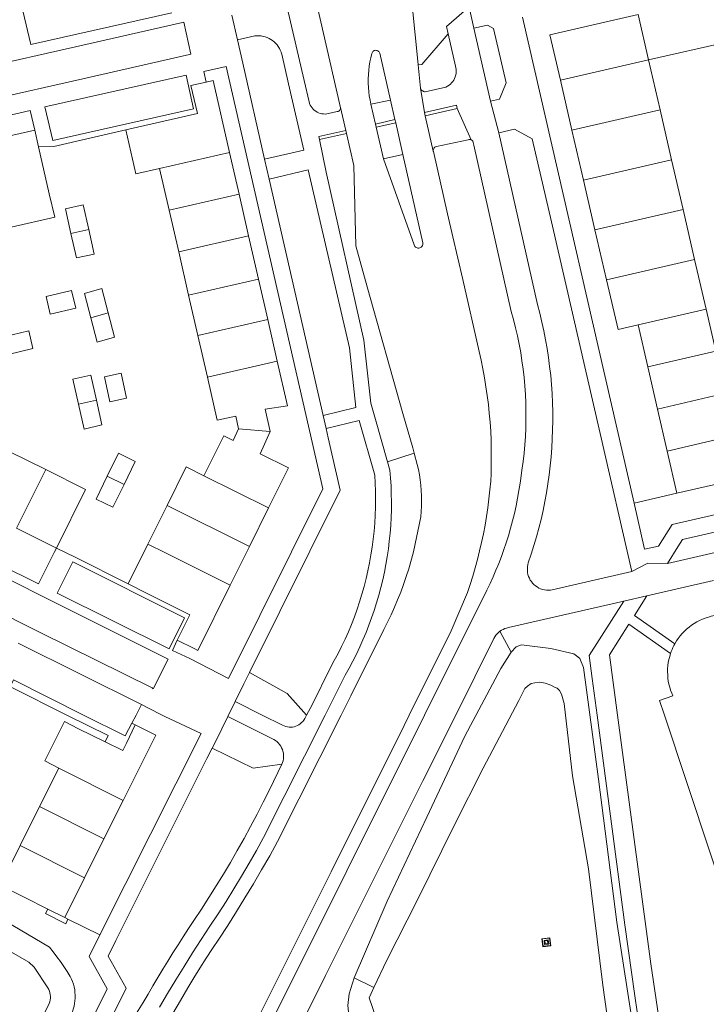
# Model space of a CAD drawing. Header units: metres. Extents: x 89888 to 94270, y 464165 to 468904.
# Tile 281 of 369: x 92715 to 92801, y 467714 to 467837. Entities that reach past the tile are written whole.
import ezdxf

# ---------------------------------------------------------------- set-up
doc = ezdxf.new("R2010")
doc.units = ezdxf.units.M
doc.layers.get('0').update_dxf_attribs({"linetype": 'CONTINUOUS'})
for name, color, linetype, lineweight in [('B_BEBOUWINGSGRENS_0', 251, 'CONTINUOUS', 13), ('B_TUSSENMUUR_0', 251, 'CONTINUOUS', 13), ('G_GRENS_ALGEMEEN_0', 251, 'CONTINUOUS', 13), ('Q_KUNSTOBJECT_0', 251, 'CONTINUOUS', 13), ('T_CULTUURGRENS_0', 251, 'CONTINUOUS', 13), ('T_HEK_LIJN_0', 251, 'CONTINUOUS', 13), ('V_WEGGRENS_0', 251, 'CONTINUOUS', 13), ('W_WATERGRENS_0', 251, 'CONTINUOUS', 13)]:
    doc.layers.add(name, color=color, linetype=linetype, lineweight=lineweight)

# ---------------------------------------------------------------- blocks, each defined once
blk = doc.blocks.new('Q_KUNSTOBJECT')
for points in [[(-0.5, 0.5), (0.5, 0.5), (0.5, -0.5), (-0.5, -0.5)], [(-0.18, 0.18), (0.18, 0.18), (0.18, -0.18), (-0.18, -0.18)]]:
    blk.add_lwpolyline(points, close=True)
for points in [[(-0.44, 0.46), (0.44, 0.46, -0.414214), (0.46, 0.44), (0.46, -0.44, -0.414214), (0.44, -0.46), (-0.44, -0.46, -0.414214), (-0.46, -0.44), (-0.46, 0.44), (-0.46, 0.44), (-0.46, 0.45), (-0.46, 0.45), (-0.46, 0.45), (-0.46, 0.45), (-0.46, 0.45), (-0.46, 0.45), (-0.46, 0.46), (-0.46, 0.46), (-0.46, 0.46), (-0.45, 0.46), (-0.45, 0.46), (-0.45, 0.46), (-0.45, 0.46), (-0.45, 0.46), (-0.45, 0.46), (-0.44, 0.46), (-0.44, 0.46)], [(-0.24, 0.27), (0.24, 0.27, -0.414214), (0.26, 0.25), (0.26, -0.24, -0.414214), (0.24, -0.26), (-0.24, -0.26, -0.414214), (-0.27, -0.24), (-0.27, 0.25, -0.414214), (-0.24, 0.27)]]:
    blk.add_lwpolyline(points, format="xyb")

msp = doc.modelspace()

# ---------------------------------------------------------------- linework, layer by layer
at = {"layer": 'B_BEBOUWINGSGRENS_0'}
for p, q in [((92803.92, 467834.26), (92793.49, 467831.86)), ((92793.49, 467831.86), (92794.93, 467825.63)), ((92783.9, 467823.09), (92782.46, 467829.32)), ((92794.93, 467825.63), (92796.36, 467819.4)), ((92711.32, 467821.86), (92716.77, 467823.11)), ((92716.77, 467823.11), (92717.25, 467821)), ((92785.34, 467816.86), (92783.9, 467823.09)), ((92741.11, 467820.31), (92742.3, 467815.09)), ((92796.36, 467819.4), (92797.8, 467813.17)), ((92733.58, 467813.1), (92732.38, 467818.31)), ((92786.78, 467810.64), (92785.34, 467816.86)), ((92742.3, 467815.09), (92743.49, 467809.87)), ((92720.61, 467813.26), (92721.29, 467810.19)), ((92734.77, 467807.88), (92733.58, 467813.1)), ((92797.8, 467813.17), (92799.23, 467806.95)), ((92788.22, 467804.41), (92786.78, 467810.64)), ((92743.49, 467809.87), (92744.73, 467804.48)), ((92736, 467802.48), (92734.77, 467807.88)), ((92799.23, 467806.95), (92800.66, 467800.74)), ((92744.73, 467804.48), (92745.88, 467799.43)), ((92737.16, 467797.44), (92736, 467802.48)), ((92745.88, 467799.43), (92747.07, 467794.21)), ((92793.38, 467793.5), (92792.17, 467798.76)), ((92738.35, 467792.22), (92737.16, 467797.44)), ((92794.6, 467788.24), (92793.38, 467793.5)), ((92726.16, 467789.15), (92728.25, 467789.61)), ((92795.81, 467782.99), (92794.6, 467788.24)), ((92713.56, 467782.95), (92718.14, 467780.67)), ((92797.02, 467777.73), (92795.81, 467782.99)), ((92727.93, 467778.82), (92729.33, 467781.67)), ((92805.51, 467779.69), (92797.02, 467777.73)), ((92730.9, 467771.37), (92733.3, 467776.19)), ((92746, 467775.89), (92743.59, 467771.06)), ((92719.47, 467770.86), (92714.49, 467773.34)), ((92728.43, 467766.4), (92730.9, 467771.37)), ((92743.59, 467771.06), (92741.2, 467766.25)), ((92717.37, 467738.56), (92719.79, 467743.38)), ((92727.83, 467739.34), (92725.42, 467734.52)), ((92714.95, 467733.7), (92717.37, 467738.56)), ((92725.42, 467734.52), (92722.99, 467729.66)), ((92712.47, 467728.74), (92714.95, 467733.7)), ((92722.99, 467729.66), (92720.51, 467724.7)), ((92718.41, 467725.76), (92712.47, 467728.74)), ((92720.51, 467724.7), (92718.41, 467725.76))]:
    msp.add_line(p, q, dxfattribs=at)
for points in [[(92782.46, 467829.32), (92781.15, 467835.01), (92792.18, 467837.54)], [(92728.15, 467823.13), (92737.09, 467825.18), (92736.28, 467828.66), (92738.21, 467829.1)], [(92738.21, 467829.1), (92739.06, 467829.29), (92741.11, 467820.31)], [(92732.38, 467818.31), (92729.4, 467817.63), (92728.15, 467823.13)], [(92717.25, 467821), (92718.59, 467815.12), (92719.26, 467812.2), (92713.82, 467810.96)], [(92723.52, 467810.68), (92722.84, 467813.75), (92720.61, 467813.26)], [(92721.29, 467810.19), (92721.98, 467807.12), (92724.2, 467807.61), (92723.52, 467810.68)], [(92792.17, 467798.76), (92789.66, 467798.18), (92788.22, 467804.41)], [(92725.94, 467800.28), (92725.15, 467803.31), (92722.97, 467802.68), (92723.76, 467799.65)], [(92721.89, 467800.86), (92721.38, 467803.04), (92718.2, 467802.3)], [(92718.2, 467802.3), (92718.7, 467800.12), (92721.89, 467800.86)], [(92800.66, 467800.74), (92801.83, 467795.65), (92801.87, 467795.49)], [(92723.76, 467799.65), (92724.55, 467796.62), (92726.73, 467797.24), (92725.94, 467800.28)], [(92713.44, 467795.08), (92716.53, 467795.81), (92716.01, 467798.01), (92712.92, 467797.28)], [(92747.07, 467794.21), (92748.34, 467788.66), (92745.55, 467788.21), (92746.19, 467785.42)], [(92724.47, 467789.36), (92723.77, 467792.46), (92721.55, 467791.96), (92722.25, 467788.86)], [(92728.25, 467789.61), (92727.58, 467792.72), (92725.48, 467792.27), (92726.16, 467789.15)], [(92742.24, 467785.78), (92741.88, 467787.37), (92739.58, 467786.84), (92738.35, 467792.22)], [(92722.25, 467788.86), (92722.95, 467785.75), (92725.17, 467786.26), (92724.47, 467789.36)], [(92737.91, 467779.91), (92740.4, 467784.9), (92741.58, 467784.31), (92742.24, 467785.78)], [(92746.19, 467785.42), (92744.93, 467782.65), (92748.48, 467780.89), (92746, 467775.89)], [(92729.33, 467781.67), (92727.23, 467782.71), (92725.82, 467779.86)], [(92733.3, 467776.19), (92735.69, 467781.02), (92737.91, 467779.91)], [(92718.14, 467780.67), (92723.11, 467778.2), (92719.47, 467770.86)], [(92725.82, 467779.86), (92724.43, 467777), (92726.53, 467775.97), (92727.93, 467778.82)], [(92734.58, 467759.35), (92736.16, 467762.54), (92730.64, 467765.29), (92728.43, 467766.4)], [(92741.2, 467766.25), (92737.14, 467758.08), (92736.77, 467758.26), (92734.58, 467759.35)], [(92796.77, 467758.92), (92796.97, 467759.26), (92797.19, 467759.58), (92797.43, 467759.89), (92797.68, 467760.19), (92797.95, 467760.47), (92798.24, 467760.74), (92798.54, 467760.99), (92798.85, 467761.23), (92799.17, 467761.44), (92799.51, 467761.64), (92799.85, 467761.83), (92800.21, 467761.99), (92800.57, 467762.13), (92800.95, 467762.25), (92801.32, 467762.35), (92801.71, 467762.43), (92802.09, 467762.49), (92802.48, 467762.53), (92802.3, 467763.84)], [(92796.23, 467757.71), (92796.32, 467757.96), (92796.42, 467758.21), (92796.53, 467758.45), (92796.65, 467758.69), (92796.77, 467758.92)], [(92804.62, 467724.36), (92804.06, 467724.12), (92795.47, 467750), (92794.86, 467751.84), (92796.53, 467752.39), (92796.37, 467752.75), (92796.24, 467753.11), (92796.12, 467753.48), (92796.03, 467753.86), (92795.95, 467754.24), (92795.9, 467754.63), (92795.87, 467755.02), (92795.85, 467755.41), (92795.86, 467755.8), (92795.9, 467756.19), (92795.95, 467756.57), (92796.02, 467756.96), (92796.12, 467757.34), (92796.23, 467757.71)], [(92719.79, 467743.38), (92718.03, 467744.27), (92720.47, 467749.2), (92722.24, 467748.3), (92725.57, 467746.67)], [(92725.57, 467746.67), (92727.78, 467745.59), (92728.22, 467746.49), (92729.33, 467748.77)], [(92729.33, 467748.77), (92729.81, 467748.54), (92731.91, 467747.51), (92727.83, 467739.34)]]:
    msp.add_lwpolyline(points, dxfattribs=at)
at = {"layer": 'B_TUSSENMUUR_0'}
for p, q in [((92792.18, 467837.54), (92793.49, 467831.86)), ((92793.49, 467831.86), (92782.46, 467829.32)), ((92794.93, 467825.63), (92783.9, 467823.09)), ((92741.11, 467820.31), (92732.38, 467818.31)), ((92796.36, 467819.4), (92785.34, 467816.86)), ((92742.3, 467815.09), (92733.58, 467813.1)), ((92797.8, 467813.17), (92786.78, 467810.64)), ((92723.52, 467810.68), (92721.29, 467810.19)), ((92743.49, 467809.87), (92734.77, 467807.88)), ((92799.23, 467806.95), (92788.22, 467804.41)), ((92744.73, 467804.48), (92736, 467802.48)), ((92792.17, 467798.76), (92800.66, 467800.74)), ((92725.94, 467800.28), (92723.76, 467799.65)), ((92745.88, 467799.43), (92737.16, 467797.44)), ((92801.87, 467795.49), (92793.38, 467793.5)), ((92747.07, 467794.21), (92738.35, 467792.22)), ((92803.08, 467790.23), (92794.6, 467788.24)), ((92724.47, 467789.36), (92722.25, 467788.86)), ((92742.24, 467785.78), (92746.19, 467785.42)), ((92804.29, 467784.97), (92795.81, 467782.99)), ((92718.14, 467780.67), (92714.49, 467773.34)), ((92725.82, 467779.86), (92727.93, 467778.82)), ((92737.91, 467779.91), (92746, 467775.89)), ((92743.59, 467771.06), (92733.3, 467776.19)), ((92719.79, 467743.38), (92727.83, 467739.34)), ((92717.37, 467738.56), (92725.42, 467734.52)), ((92722.99, 467729.66), (92714.95, 467733.7))]:
    msp.add_line(p, q, dxfattribs=at)
msp.add_lwpolyline([(92741.2, 467766.25), (92733.12, 467770.27), (92730.9, 467771.37)], dxfattribs=at)
at = {"layer": 'G_GRENS_ALGEMEEN_0'}
msp.add_line((92720.92, 467724.5), (92720.51, 467724.7), dxfattribs=at)
at = {"layer": 'T_CULTUURGRENS_0'}
for p, q in [((92776.32, 467757.86), (92774.9, 467760.47)), ((92756.68, 467717.17), (92759.15, 467715.95))]:
    msp.add_line(p, q, dxfattribs=at)
for points in [[(92756.68, 467717.17), (92760.8, 467726.75), (92765.77, 467737.26), (92770.53, 467747.37), (92775.02, 467755.81), (92776.32, 467757.86)], [(92776.32, 467757.86), (92776.92, 467758.52), (92777.58, 467758.77), (92781.26, 467758.34), (92784.15, 467757.66), (92784.65, 467757.3), (92784.88, 467757.06), (92785.36, 467755.95)], [(92750.74, 467750), (92748.32, 467752.71), (92743.62, 467755.32)], [(92785.36, 467755.95), (92787.22, 467741.99), (92789.53, 467724.11), (92793.48, 467698.58)], [(92738.93, 467745.85), (92744.07, 467743.36), (92747.66, 467743.86)], [(92763.26, 467702.92), (92762.09, 467703.49), (92761.84, 467703.61), (92760.32, 467704.31), (92759.75, 467704.71), (92759.22, 467705.24), (92758.7, 467706.04), (92757.49, 467708.77), (92756.35, 467711.36), (92756.1, 467712.29), (92756.04, 467712.5), (92755.91, 467713.73), (92756.06, 467715.17), (92756.68, 467717.17)]]:
    msp.add_lwpolyline(points, dxfattribs=at)
at = {"layer": 'T_HEK_LIJN_0'}
msp.add_lwpolyline([(92725.57, 467746.67), (92725.95, 467747.43), (92720.8, 467750)], dxfattribs=at)
at = {"layer": 'V_WEGGRENS_0'}
for p, q in [((92742.1, 467834.38), (92741.41, 467837.46)), ((92791.67, 467776.49), (92777.71, 467837.23)), ((92773.71, 467826.72), (92771.66, 467835.83)), ((92742.76, 467831.45), (92742.1, 467834.38)), ((92745.48, 467819.48), (92742.76, 467831.45)), ((92737.9, 467830.41), (92740.7, 467831.04)), ((92738.21, 467829.1), (92737.9, 467830.41)), ((92740.7, 467831.04), (92751.43, 467784.09)), ((92764.69, 467831.24), (92764.98, 467828.34)), ((92718.05, 467825.99), (92735.7, 467829.98)), ((92764.98, 467828.34), (92765.48, 467825.28)), ((92758.78, 467826.33), (92761.23, 467826.86)), ((92761.79, 467824.41), (92761.23, 467826.86)), ((92773.71, 467826.72), (92774.76, 467822.77)), ((92716.21, 467825.54), (92716.77, 467823.11)), ((92719.01, 467821.78), (92718.05, 467825.99)), ((92755.64, 467823.05), (92754.98, 467825.91)), ((92758.78, 467826.33), (92759.34, 467823.85)), ((92765.48, 467825.28), (92765.57, 467824.9)), ((92765.57, 467824.9), (92769.57, 467825.81)), ((92769.57, 467825.81), (92771.33, 467821.87)), ((92761.79, 467824.41), (92759.34, 467823.85)), ((92761.88, 467824.02), (92761.79, 467824.41)), ((92765.57, 467824.9), (92766.58, 467820.48)), ((92719.17, 467821.05), (92728.15, 467823.13)), ((92755.73, 467822.66), (92755.64, 467823.05)), ((92759.34, 467823.85), (92759.43, 467823.46)), ((92759.43, 467823.46), (92761.88, 467824.02)), ((92759.43, 467823.46), (92760.35, 467819.49)), ((92762.75, 467820.04), (92761.88, 467824.02)), ((92752.37, 467821.91), (92755.73, 467822.66)), ((92752.37, 467821.91), (92753.19, 467817.85)), ((92756.63, 467818.69), (92755.73, 467822.66)), ((92717.25, 467821), (92719.17, 467821.05)), ((92746.05, 467816.98), (92745.48, 467819.48)), ((92762.75, 467820.04), (92760.35, 467819.49)), ((92765.26, 467809), (92762.75, 467820.04)), ((92752.82, 467787.42), (92746.05, 467816.98)), ((92753.19, 467785.81), (92752.82, 467787.42)), ((92753.45, 467784.65), (92753.19, 467785.81)), ((92751.43, 467784.09), (92752.76, 467778.27)), ((92760.85, 467781.65), (92764.19, 467782.72)), ((92839.47, 467778.99), (92795.84, 467768.96)), ((92752.76, 467778.27), (92740.99, 467754.59)), ((92791.67, 467776.49), (92797.02, 467777.73)), ((92792.99, 467770.75), (92791.67, 467776.49)), ((92721.81, 467769.73), (92719.47, 467770.86)), ((92795.84, 467768.96), (92797.15, 467771.02)), ((92719.57, 467765.22), (92721.52, 467769.15)), ((92728.43, 467766.4), (92721.81, 467769.73)), ((92791.4, 467767.94), (92793.4, 467768.99)), ((92793.4, 467768.99), (92795.84, 467768.96)), ((92793.27, 467764.91), (92801.58, 467766.83)), ((92719.57, 467765.22), (92733.56, 467758.29)), ((92790.38, 467764.25), (92793.27, 467764.91)), ((92791.71, 467762.45), (92793.27, 467764.91)), ((92791.01, 467761.35), (92796.23, 467757.71)), ((92796.77, 467758.92), (92791.71, 467762.45)), ((92730.13, 467751.33), (92714.69, 467758.99)), ((92733.99, 467758.09), (92734.58, 467759.35)), ((92742.92, 467753.9), (92743.62, 467755.32)), ((92741.83, 467751.68), (92742.92, 467753.9)), ((92740.89, 467749.82), (92741.83, 467751.68)), ((92729.33, 467748.77), (92728.91, 467749)), ((92739.38, 467746.76), (92740.89, 467749.82)), ((92737.58, 467747.68), (92724.92, 467722.53)), ((92738.93, 467745.85), (92739.38, 467746.76)), ((92720.92, 467724.5), (92724.92, 467722.53))]:
    msp.add_line(p, q, dxfattribs=at)
for points in [[(92749.18, 467851.3), (92750.82, 467844.14), (92754.91, 467826.26), (92754.95, 467826.05), (92754.98, 467825.91)], [(92750.44, 467829.3), (92746.03, 467848.28)], [(92762.94, 467848.64), (92764.64, 467831.72), (92764.69, 467831.24)], [(92715.3, 467838.01), (92716.26, 467833.79), (92733.89, 467837.77)], [(92771.05, 467838.49), (92768.23, 467836.04), (92768.43, 467835.14)], [(92771.05, 467838.49), (92771.23, 467837.7), (92771.66, 467835.83)], [(92691.16, 467822.32), (92694.4, 467823.08), (92710.95, 467826.83), (92722.76, 467829.52), (92736.12, 467832.56), (92736.29, 467832.59), (92735.4, 467836.57), (92735.24, 467836.53), (92721.86, 467833.51), (92710.03, 467830.82), (92693.58, 467827.08), (92690.24, 467826.3)], [(92768.43, 467835.14), (92765.16, 467831.29), (92764.69, 467831.24)], [(92764.98, 467828.34), (92765.02, 467828.24), (92765.08, 467828.14), (92765.16, 467828.06), (92765.25, 467827.99), (92765.35, 467827.94), (92765.46, 467827.9), (92765.57, 467827.89), (92768.15, 467828.47), (92768.35, 467828.57), (92768.54, 467828.7), (92768.71, 467828.84), (92768.87, 467829), (92769.02, 467829.17), (92769.14, 467829.36), (92769.24, 467829.56), (92769.33, 467829.77), (92769.39, 467829.99), (92769.43, 467830.21), (92769.45, 467830.44), (92769.44, 467830.66), (92769.41, 467830.89), (92769.36, 467831.1), (92768.43, 467835.14)], [(92771.66, 467835.83), (92773.37, 467836.22), (92774.09, 467835.78)], [(92774.09, 467835.78), (92775.67, 467829.01), (92774.84, 467826.97), (92773.71, 467826.72)], [(92742.1, 467834.38), (92744.29, 467834.86), (92744.55, 467834.88), (92744.81, 467834.88), (92745.07, 467834.86), (92745.33, 467834.81), (92745.58, 467834.75), (92745.82, 467834.66), (92746.06, 467834.55), (92746.29, 467834.42), (92746.5, 467834.28), (92746.7, 467834.11), (92746.89, 467833.93), (92747.06, 467833.74), (92747.21, 467833.53), (92747.35, 467833.31), (92747.46, 467833.08), (92747.56, 467832.84), (92747.64, 467832.59), (92748.49, 467828.88)], [(92759.39, 467833.07), (92759.29, 467833.06), (92759.2, 467833.03), (92759.11, 467832.98), (92759.04, 467832.92), (92758.98, 467832.84), (92758.93, 467832.76), (92758.91, 467832.66), (92758.77, 467832.15), (92758.66, 467831.63), (92758.57, 467831.1), (92758.51, 467830.57), (92758.46, 467830.04), (92758.44, 467829.5), (92758.44, 467828.97), (92758.46, 467828.44), (92758.51, 467827.9), (92758.58, 467827.37), (92758.67, 467826.85), (92758.78, 467826.33)], [(92761.23, 467826.86), (92759.89, 467832.7), (92759.86, 467832.79), (92759.81, 467832.87), (92759.74, 467832.94), (92759.66, 467833), (92759.57, 467833.04), (92759.48, 467833.06), (92759.39, 467833.07)], [(92719.01, 467821.78), (92736.61, 467825.76), (92735.7, 467829.98)], [(92754.98, 467825.91), (92754.98, 467825.81), (92754.95, 467825.71), (92754.91, 467825.62), (92754.85, 467825.55), (92754.77, 467825.48), (92754.68, 467825.44), (92754.58, 467825.41), (92753.48, 467825.17), (92753.27, 467825.13), (92753.06, 467825.11), (92752.86, 467825.12), (92752.65, 467825.14), (92752.45, 467825.19), (92752.25, 467825.26), (92752.06, 467825.34), (92751.88, 467825.45), (92751.71, 467825.58), (92751.56, 467825.72), (92751.43, 467825.88), (92751.3, 467826.04), (92751.2, 467826.23), (92751.12, 467826.42), (92751.06, 467826.62), (92750.44, 467829.3)], [(92748.49, 467828.88), (92750.38, 467820.58), (92745.48, 467819.48)], [(92695, 467820.69), (92700.25, 467821.89), (92705.53, 467823.09), (92710.77, 467824.29), (92716.21, 467825.54)], [(92769.57, 467825.81), (92769.48, 467826.2), (92765.48, 467825.28)], [(92755.64, 467823.05), (92752.28, 467822.3), (92752.37, 467821.91)], [(92774.76, 467822.77), (92776.73, 467823.22), (92778.94, 467822.01), (92781.35, 467811.65), (92787.44, 467785.19), (92791.4, 467767.94)], [(92771.33, 467821.87), (92771.4, 467821.83), (92771.46, 467821.77), (92771.5, 467821.7), (92771.54, 467821.62), (92771.56, 467821.54), (92771.63, 467821.21), (92776.32, 467800.45), (92776.6, 467799.43), (92776.86, 467798.41), (92777.1, 467797.39), (92777.31, 467796.35), (92777.5, 467795.32), (92777.66, 467794.28), (92777.8, 467793.23), (92777.92, 467792.18), (92778.02, 467791.13), (92778.09, 467790.08), (92778.14, 467789.03), (92778.16, 467787.97), (92778.16, 467786.92), (92778.14, 467785.87), (92778.09, 467784.81), (92778.02, 467783.76), (92777.92, 467782.71), (92777.81, 467781.67), (92777.66, 467780.62), (92777.5, 467779.58), (92777.46, 467779.29), (92777.42, 467779), (92777.27, 467778.05), (92777.1, 467777.1), (92776.92, 467776.15), (92776.71, 467775.21), (92776.48, 467774.28), (92776.23, 467773.34), (92775.96, 467772.42), (92775.69, 467771.54), (92775.4, 467770.68), (92775.09, 467769.81), (92774.76, 467768.96), (92774.41, 467768.11), (92774.05, 467767.27), (92773.68, 467766.43), (92773.28, 467765.6), (92765.49, 467750), (92746.08, 467711.07)], [(92766.58, 467820.48), (92766.58, 467820.59), (92766.59, 467820.69), (92766.63, 467820.79), (92766.69, 467820.88), (92766.77, 467820.95), (92766.86, 467821.01), (92766.96, 467821.04), (92770.94, 467821.9), (92771.02, 467821.93), (92771.1, 467821.93), (92771.18, 467821.93), (92771.26, 467821.91), (92771.33, 467821.87)], [(92778.45, 467769.03), (92778.82, 467770.1), (92779.16, 467771.18), (92779.47, 467772.27), (92779.77, 467773.36), (92780.04, 467774.46), (92780.29, 467775.56), (92780.52, 467776.67), (92780.72, 467777.78), (92780.9, 467778.89), (92781.06, 467780.01), (92781.19, 467781.14), (92781.3, 467782.26), (92781.39, 467783.39), (92781.45, 467784.52), (92781.49, 467785.65), (92781.51, 467786.78), (92781.51, 467787.91), (92781.48, 467789.04), (92781.42, 467790.17), (92781.35, 467791.3), (92781.25, 467792.42), (92781.12, 467793.55), (92780.98, 467794.67), (92780.8, 467795.79), (92780.61, 467796.9), (92780.4, 467798.01), (92780.16, 467799.12), (92779.9, 467800.22), (92779.61, 467801.31), (92774.76, 467822.77)], [(92769.02, 467809.77), (92768.37, 467812.62), (92766.6, 467820.42), (92766.58, 467820.48)], [(92760.35, 467819.49), (92764.17, 467808.78), (92764.21, 467808.65)], [(92746.05, 467816.98), (92750.96, 467818.12), (92756.1, 467795.9), (92756.89, 467788.44), (92752.82, 467787.42)], [(92756.63, 467818.69), (92756.88, 467808.64), (92758.32, 467803.52)], [(92760.85, 467781.65), (92759.34, 467786.94), (92758.79, 467788.98), (92757.88, 467796.85), (92753.19, 467817.85)], [(92744.51, 467711.85), (92745.55, 467713.91), (92753.83, 467730.41), (92762.92, 467748.68), (92763.58, 467750), (92768.8, 467760.51), (92770.84, 467765.3), (92771.19, 467766.33), (92771.51, 467767.37), (92771.82, 467768.41), (92772.1, 467769.45), (92772.37, 467770.51), (92772.61, 467771.57), (92772.84, 467772.63), (92773.04, 467773.72), (92773.23, 467774.82), (92773.39, 467775.92), (92773.53, 467777.03), (92773.65, 467778.13), (92773.75, 467779.24), (92773.76, 467779.43), (92773.77, 467779.61), (92773.79, 467779.79), (92773.8, 467779.97), (92773.81, 467780.16), (92773.82, 467784.36), (92773.76, 467785.47), (92773.68, 467786.59), (92773.58, 467787.71), (92773.46, 467788.82), (92773.32, 467789.93), (92773.16, 467791.04), (92772.98, 467792.15), (92772.78, 467793.25), (92772.56, 467794.35), (92772.32, 467795.44), (92770.25, 467804.44), (92769.02, 467809.77)], [(92764.21, 467808.65), (92764.27, 467808.56), (92764.35, 467808.47), (92764.45, 467808.41), (92764.55, 467808.37), (92764.66, 467808.34), (92764.78, 467808.35), (92764.89, 467808.37), (92764.99, 467808.42), (92765.08, 467808.49), (92765.16, 467808.57), (92765.22, 467808.67), (92765.26, 467808.78), (92765.27, 467808.89), (92765.26, 467809)], [(92758.32, 467803.52), (92762.79, 467787.69), (92764, 467783.4), (92764.19, 467782.72)], [(92753.19, 467785.81), (92757.32, 467786.8), (92759.26, 467780), (92759.32, 467779), (92759.36, 467778), (92759.37, 467777), (92759.36, 467775.99), (92759.32, 467774.99), (92759.26, 467773.99), (92759.18, 467772.99), (92759.07, 467771.99), (92758.94, 467771), (92758.79, 467770.01), (92758.61, 467769.02), (92758.4, 467768.04), (92758.18, 467767.06), (92757.93, 467766.09), (92757.66, 467765.13), (92757.36, 467764.17), (92757.05, 467763.22), (92756.71, 467762.27), (92756.34, 467761.34), (92755.96, 467760.41), (92755.55, 467759.5), (92755.12, 467758.59), (92754.67, 467757.69), (92754.2, 467756.81), (92753.71, 467755.94), (92751.42, 467751.3), (92750.74, 467750)], [(92743.62, 467755.32), (92754.95, 467778.09), (92753.45, 467784.65)], [(92838.69, 467783.48), (92796.43, 467773.81), (92794.72, 467771.1), (92792.99, 467770.75)], [(92764.19, 467782.72), (92764.58, 467781.33), (92764.72, 467780.68), (92764.84, 467780.04), (92764.94, 467779.38), (92765.02, 467778.73), (92765.07, 467778.07), (92765.11, 467777.41), (92765.12, 467776.75), (92765.1, 467776.09), (92765.07, 467775.43), (92765.01, 467774.78)], [(92732.36, 467713.5), (92733.37, 467715.21), (92734.4, 467716.91), (92735.44, 467718.6), (92736.5, 467720.28), (92737.58, 467721.95), (92738.67, 467723.61), (92739.69, 467725.16), (92740.68, 467726.72), (92741.66, 467728.29), (92742.62, 467729.88), (92743.56, 467731.48), (92744.47, 467733.09), (92745.37, 467734.71), (92753.06, 467750), (92755.57, 467755.01), (92756.06, 467755.87), (92756.52, 467756.74), (92756.96, 467757.62), (92757.39, 467758.51), (92757.79, 467759.41), (92758.17, 467760.31), (92758.53, 467761.23), (92758.87, 467762.16), (92759.19, 467763.09), (92759.49, 467764.03), (92759.76, 467764.97), (92760.02, 467765.93), (92760.25, 467766.89), (92760.46, 467767.85), (92760.65, 467768.82), (92760.82, 467769.79), (92760.96, 467770.76), (92761.08, 467771.74), (92761.18, 467772.72), (92761.26, 467773.7), (92761.31, 467774.69), (92761.34, 467775.67), (92761.35, 467776.66), (92761.33, 467777.64), (92761.3, 467778.63), (92761.24, 467779.61), (92761.16, 467780.59), (92760.85, 467781.65)], [(92797.15, 467771.02), (92797.72, 467771.95), (92838.93, 467781.38)], [(92733.27, 467757.09), (92719.26, 467764.05), (92706.16, 467770.64), (92692.38, 467777.48), (92692.24, 467777.56), (92690.39, 467773.84), (92690.53, 467773.77), (92704.39, 467766.88), (92717.46, 467760.33), (92731.43, 467753.39), (92731.57, 467753.3), (92733.43, 467757), (92733.27, 467757.09)], [(92717.23, 467766.39), (92712.26, 467768.85), (92707.43, 467771.26), (92702.6, 467773.66), (92697.99, 467775.95), (92692.97, 467778.45)], [(92765.01, 467774.78), (92764.12, 467770.4), (92763.52, 467768.29), (92763.2, 467767.31), (92762.86, 467766.34), (92762.51, 467765.38), (92762.12, 467764.42), (92761.73, 467763.47), (92761.3, 467762.53), (92760.86, 467761.6), (92760.4, 467760.68), (92756.29, 467752.41), (92755.07, 467750), (92747.12, 467734.2), (92746.13, 467732.43), (92745.12, 467730.66), (92744.09, 467728.91), (92743.04, 467727.17), (92741.97, 467725.44), (92740.88, 467723.72), (92739.77, 467722.02), (92738.97, 467720.82), (92738.18, 467719.61), (92737.41, 467718.39), (92736.66, 467717.16), (92735.92, 467715.92), (92734.97, 467714.32), (92734.03, 467712.7)], [(92719.47, 467770.86), (92719.2, 467770.31), (92717.23, 467766.39)], [(92733.56, 467758.29), (92735.49, 467762.15), (92721.52, 467769.15)], [(92791.4, 467767.94), (92781.45, 467765.65), (92781.21, 467765.62), (92780.96, 467765.6), (92780.71, 467765.61), (92780.47, 467765.65), (92780.23, 467765.7), (92779.99, 467765.78), (92779.77, 467765.88), (92779.55, 467766.01), (92779.35, 467766.15), (92779.16, 467766.31), (92778.99, 467766.48), (92778.83, 467766.68), (92778.7, 467766.88), (92778.58, 467767.1), (92778.48, 467767.33), (92778.41, 467767.57), (92778.36, 467767.81), (92778.33, 467768.05), (92778.33, 467768.3), (92778.35, 467768.55), (92778.39, 467768.79), (92778.45, 467769.03)], [(92774.9, 467760.47), (92775.1, 467760.6), (92775.3, 467760.71), (92775.52, 467760.81), (92775.74, 467760.88), (92775.98, 467760.93), (92790.38, 467764.25)], [(92790.38, 467764.25), (92786.05, 467757.44), (92786.43, 467754.58), (92787.04, 467750), (92790.5, 467723.79), (92791.78, 467714.92), (92792.65, 467708.93), (92795.01, 467695.14), (92797.48, 467682.37), (92799.6, 467671.57)], [(92795.49, 467707.4), (92793.76, 467718.92), (92789.6, 467750), (92788.59, 467757.53), (92791.01, 467761.35)], [(92749.07, 467709.35), (92753.12, 467717.45), (92765.28, 467741.8), (92769.38, 467750), (92774.16, 467759.57), (92774.27, 467759.78), (92774.4, 467759.97), (92774.55, 467760.15), (92774.72, 467760.32), (92774.9, 467760.47)], [(92740.99, 467754.59), (92736.17, 467757.06), (92733.99, 467758.09)], [(92714.11, 467754.39), (92713.69, 467753.55), (92713.82, 467753.49), (92720.8, 467750)], [(92714.11, 467754.39), (92722.88, 467750), (92728.08, 467747.4), (92728.91, 467749)], [(92750.74, 467750), (92750.61, 467749.75), (92750.51, 467749.56), (92750.4, 467749.38), (92750.27, 467749.21), (92750.12, 467749.06), (92749.96, 467748.92), (92749.78, 467748.8), (92749.59, 467748.7), (92749.4, 467748.61), (92749.19, 467748.55), (92748.98, 467748.51), (92748.77, 467748.5), (92748.55, 467748.5), (92748.34, 467748.53), (92748.13, 467748.58), (92747.93, 467748.64), (92747.74, 467748.73), (92745.2, 467750), (92741.83, 467751.68)], [(92728.91, 467749), (92729.44, 467750), (92730.13, 467751.33)], [(92730.13, 467751.33), (92730.99, 467750.88), (92732.68, 467750), (92733.04, 467749.81), (92737.58, 467747.68)], [(92740.89, 467749.82), (92746.66, 467746.94), (92746.86, 467746.81), (92747.05, 467746.66), (92747.22, 467746.5), (92747.37, 467746.32), (92747.51, 467746.13), (92747.62, 467745.92), (92747.72, 467745.7), (92747.79, 467745.48), (92747.84, 467745.25), (92747.87, 467745.01), (92747.87, 467744.77), (92747.85, 467744.54), (92747.81, 467744.3), (92747.75, 467744.08), (92747.66, 467743.86)], [(92719.68, 467698.75), (92728.19, 467715.89), (92725.96, 467719.87), (92726.89, 467721.82), (92738.29, 467744.56), (92738.93, 467745.85)], [(92747.66, 467743.86), (92746.1, 467740.67), (92745.33, 467739.13), (92744.55, 467737.6), (92743.75, 467736.09), (92742.93, 467734.58), (92742.08, 467733.08), (92741.22, 467731.59), (92740.35, 467730.11), (92739.45, 467728.65), (92738.53, 467727.19), (92737.6, 467725.75), (92736.65, 467724.32), (92735.99, 467723.32), (92735.33, 467722.31), (92734.68, 467721.3), (92734.04, 467720.28), (92733.41, 467719.26), (92732.78, 467718.24), (92732.15, 467717.21), (92731.54, 467716.18), (92730.93, 467715.14), (92730.33, 467714.1), (92729.49, 467712.76)], [(92716.57, 467702.9), (92721.17, 467712.31), (92721.33, 467712.62), (92721.47, 467712.94), (92721.59, 467713.27), (92721.68, 467713.61), (92721.75, 467713.95), (92721.8, 467714.3), (92721.82, 467714.64), (92721.82, 467714.99), (92721.8, 467715.34), (92721.76, 467715.69), (92721.69, 467716.03), (92721.6, 467716.37), (92721.49, 467716.7), (92721.36, 467717.02), (92721.2, 467717.34), (92720.81, 467717.97), (92720.4, 467718.59), (92719.97, 467719.21), (92719.53, 467719.81), (92719.08, 467720.4), (92718.61, 467720.99), (92706.65, 467728.05)], [(92702.69, 467726.79), (92716.05, 467719.14), (92716.69, 467718.51), (92718.42, 467715.92), (92718.53, 467715.72), (92718.61, 467715.51), (92718.67, 467715.3), (92718.71, 467715.08), (92718.73, 467714.85), (92718.72, 467714.63), (92718.7, 467714.41), (92718.65, 467714.19), (92718.57, 467713.97), (92713.24, 467703.16)], [(92718.41, 467725.76), (92718.13, 467725.22), (92720.64, 467723.92), (92720.92, 467724.5)], [(92724.92, 467722.53), (92723.56, 467719.82), (92725.82, 467715.81), (92717.81, 467699.68)]]:
    msp.add_lwpolyline(points, dxfattribs=at)
at = {"layer": 'W_WATERGRENS_0'}
msp.add_line((92759.15, 467715.95), (92758.55, 467714.67), dxfattribs=at)
for points in [[(92785.99, 467730.8), (92783.98, 467742.4), (92782.92, 467751.44), (92782.61, 467752.62), (92782.35, 467753.07), (92782.06, 467753.35), (92781.82, 467753.46), (92781.25, 467753.76), (92780.54, 467753.99), (92779.89, 467754.11), (92779.27, 467754.03), (92778.82, 467753.94), (92778.33, 467753.61), (92778.02, 467753.32), (92777.25, 467751.84), (92772.79, 467743.36), (92769.19, 467736.19), (92764.6, 467726.93), (92760.76, 467719.36), (92759.15, 467715.95)], [(92790.95, 467699.97), (92789.77, 467703.53), (92789.09, 467706.7), (92787.76, 467716.26), (92785.99, 467730.8)], [(92758.55, 467714.67), (92761.63, 467705.71), (92764.25, 467704.44)]]:
    msp.add_lwpolyline(points, dxfattribs=at)

# ---------------------------------------------------------------- block references
at = {"layer": 'Q_KUNSTOBJECT_0', "rotation": 97}
msp.add_blockref('Q_KUNSTOBJECT', (92780.71, 467721.62), dxfattribs=at)

doc.saveas('drawing.dxf')
